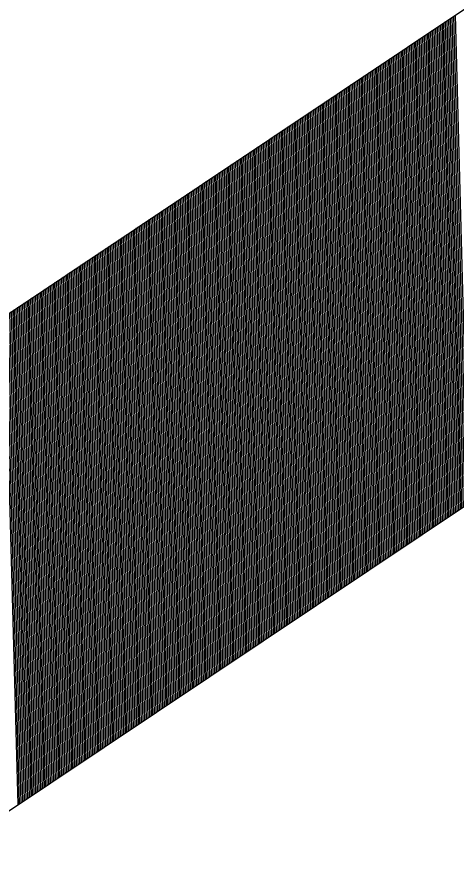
# Model space of a CAD drawing. Extents: x 1929624 to 1935547, y 596315 to 605721.
# Drawn here: x 1930100.32 to 1930102.97, y 598615.72 to 598620.79 of the extents above; entities that cross this region are included whole.
import ezdxf

# ---------------------------------------------------------------- set-up
doc = ezdxf.new("R2010")
doc.units = 0
doc.layers.add('Default', color=7, linetype='Continuous')

msp = doc.modelspace()

# ---------------------------------------------------------------- linework, layer by layer
at = {"layer": 'Default'}
for p, q in [((1930091.956, 598613.4413), (1930115.2848, 598629.0341)), ((1930093.3453, 598611.3628), (1930116.6741, 598626.9556)), ((1930102.987, 598617.8073), (1930102.9077, 598620.7613)), ((1930102.9968, 598617.8138), (1930102.9175, 598620.7679)), ((1930103.0066, 598617.8204), (1930102.9273, 598620.7744)), ((1930103.0164, 598617.827), (1930102.9371, 598620.781)), ((1930103.0263, 598617.8336), (1930102.947, 598620.7876)), ((1930103.0361, 598617.8401), (1930102.9568, 598620.7941)), ((1930103.0459, 598617.8467), (1930102.9666, 598620.8007)), ((1930102.9083, 598617.7547), (1930102.829, 598620.7087)), ((1930102.9182, 598617.7613), (1930102.8389, 598620.7153)), ((1930102.928, 598617.7679), (1930102.8487, 598620.7219)), ((1930102.9378, 598617.7744), (1930102.8585, 598620.7285)), ((1930102.9477, 598617.781), (1930102.8684, 598620.735)), ((1930102.9575, 598617.7876), (1930102.8782, 598620.7416)), ((1930102.9673, 598617.7941), (1930102.888, 598620.7482)), ((1930102.9771, 598617.8007), (1930102.8978, 598620.7547)), ((1930102.8396, 598617.7088), (1930102.7603, 598620.6628)), ((1930102.8494, 598617.7153), (1930102.7701, 598620.6693)), ((1930102.8592, 598617.7219), (1930102.7799, 598620.6759)), ((1930102.869, 598617.7285), (1930102.7897, 598620.6825)), ((1930102.8789, 598617.735), (1930102.7996, 598620.689)), ((1930102.8887, 598617.7416), (1930102.8094, 598620.6956)), ((1930102.8985, 598617.7482), (1930102.8192, 598620.7022)), ((1930102.7609, 598617.6562), (1930102.6816, 598620.6102)), ((1930102.7708, 598617.6628), (1930102.6915, 598620.6168)), ((1930102.7806, 598617.6693), (1930102.7013, 598620.6234)), ((1930102.7904, 598617.6759), (1930102.7111, 598620.6299)), ((1930102.8002, 598617.6825), (1930102.7209, 598620.6365)), ((1930102.8101, 598617.689), (1930102.7308, 598620.6431)), ((1930102.8199, 598617.6956), (1930102.7406, 598620.6496)), ((1930102.8297, 598617.7022), (1930102.7504, 598620.6562)), ((1930102.6823, 598617.6037), (1930102.603, 598620.5577)), ((1930102.6921, 598617.6102), (1930102.6128, 598620.5642)), ((1930102.702, 598617.6168), (1930102.6227, 598620.5708)), ((1930102.7118, 598617.6234), (1930102.6325, 598620.5774)), ((1930102.7216, 598617.6299), (1930102.6423, 598620.5839)), ((1930102.7315, 598617.6365), (1930102.6522, 598620.5905)), ((1930102.7413, 598617.6431), (1930102.662, 598620.5971)), ((1930102.7511, 598617.6496), (1930102.6718, 598620.6037)), ((1930102.6135, 598617.5577), (1930102.5342, 598620.5117)), ((1930102.6234, 598617.5642), (1930102.5441, 598620.5183)), ((1930102.6332, 598617.5708), (1930102.5539, 598620.5248)), ((1930102.643, 598617.5774), (1930102.5637, 598620.5314)), ((1930102.6528, 598617.5839), (1930102.5735, 598620.538)), ((1930102.6627, 598617.5905), (1930102.5834, 598620.5445)), ((1930102.6725, 598617.5971), (1930102.5932, 598620.5511)), ((1930102.5349, 598617.5051), (1930102.4556, 598620.4591)), ((1930102.5447, 598617.5117), (1930102.4654, 598620.4657)), ((1930102.5546, 598617.5183), (1930102.4753, 598620.4723)), ((1930102.5644, 598617.5248), (1930102.4851, 598620.4789)), ((1930102.5742, 598617.5314), (1930102.4949, 598620.4854)), ((1930102.584, 598617.538), (1930102.5047, 598620.492)), ((1930102.5939, 598617.5445), (1930102.5146, 598620.4986)), ((1930102.6037, 598617.5511), (1930102.5244, 598620.5051)), ((1930102.4563, 598617.4526), (1930102.377, 598620.4066)), ((1930102.4661, 598617.4591), (1930102.3868, 598620.4132)), ((1930102.4759, 598617.4657), (1930102.3966, 598620.4197)), ((1930102.4858, 598617.4723), (1930102.4065, 598620.4263)), ((1930102.4956, 598617.4789), (1930102.4163, 598620.4329)), ((1930102.5054, 598617.4854), (1930102.4261, 598620.4394)), ((1930102.5153, 598617.492), (1930102.436, 598620.446)), ((1930102.5251, 598617.4986), (1930102.4458, 598620.4526)), ((1930102.3777, 598617.4), (1930102.2984, 598620.3541)), ((1930102.3875, 598617.4066), (1930102.3082, 598620.3606)), ((1930102.3973, 598617.4132), (1930102.318, 598620.3672)), ((1930102.4072, 598617.4197), (1930102.3279, 598620.3738)), ((1930102.417, 598617.4263), (1930102.3377, 598620.3803)), ((1930102.4268, 598617.4329), (1930102.3475, 598620.3869)), ((1930102.4366, 598617.4394), (1930102.3573, 598620.3935)), ((1930102.4465, 598617.446), (1930102.3672, 598620.4)), ((1930102.3089, 598617.3541), (1930102.2296, 598620.3081)), ((1930102.3187, 598617.3606), (1930102.2394, 598620.3146)), ((1930102.3285, 598617.3672), (1930102.2492, 598620.3212)), ((1930102.3384, 598617.3738), (1930102.2591, 598620.3278)), ((1930102.3482, 598617.3803), (1930102.2689, 598620.3343)), ((1930102.358, 598617.3869), (1930102.2787, 598620.3409)), ((1930102.3678, 598617.3935), (1930102.2885, 598620.3475)), ((1930102.2303, 598617.3015), (1930102.151, 598620.2555)), ((1930102.2401, 598617.3081), (1930102.1608, 598620.2621)), ((1930102.2499, 598617.3146), (1930102.1706, 598620.2687)), ((1930102.2597, 598617.3212), (1930102.1804, 598620.2752)), ((1930102.2696, 598617.3278), (1930102.1903, 598620.2818)), ((1930102.2794, 598617.3343), (1930102.2001, 598620.2884)), ((1930102.2892, 598617.3409), (1930102.2099, 598620.2949)), ((1930102.2991, 598617.3475), (1930102.2198, 598620.3015)), ((1930102.1516, 598617.249), (1930102.0723, 598620.203)), ((1930102.1615, 598617.2555), (1930102.0822, 598620.2095)), ((1930102.1713, 598617.2621), (1930102.092, 598620.2161)), ((1930102.1811, 598617.2687), (1930102.1018, 598620.2227)), ((1930102.191, 598617.2752), (1930102.1117, 598620.2292)), ((1930102.2008, 598617.2818), (1930102.1215, 598620.2358)), ((1930102.2106, 598617.2884), (1930102.1313, 598620.2424)), ((1930102.2204, 598617.2949), (1930102.1411, 598620.249)), ((1930102.0829, 598617.203), (1930102.0036, 598620.157)), ((1930102.0927, 598617.2095), (1930102.0134, 598620.1636)), ((1930102.1025, 598617.2161), (1930102.0232, 598620.1701)), ((1930102.1123, 598617.2227), (1930102.033, 598620.1767)), ((1930102.1222, 598617.2293), (1930102.0429, 598620.1833)), ((1930102.132, 598617.2358), (1930102.0527, 598620.1898)), ((1930102.1418, 598617.2424), (1930102.0625, 598620.1964)), ((1930102.0042, 598617.1504), (1930101.9249, 598620.1044)), ((1930102.0141, 598617.157), (1930101.9348, 598620.111)), ((1930102.0239, 598617.1636), (1930101.9446, 598620.1176)), ((1930102.0337, 598617.1701), (1930101.9544, 598620.1242)), ((1930102.0435, 598617.1767), (1930101.9642, 598620.1307)), ((1930102.0534, 598617.1833), (1930101.9741, 598620.1373)), ((1930102.0632, 598617.1898), (1930101.9839, 598620.1439)), ((1930102.073, 598617.1964), (1930101.9937, 598620.1504)), ((1930101.9256, 598617.0979), (1930101.8463, 598620.0519)), ((1930101.9354, 598617.1045), (1930101.8561, 598620.0585)), ((1930101.9453, 598617.111), (1930101.866, 598620.065)), ((1930101.9551, 598617.1176), (1930101.8758, 598620.0716)), ((1930101.9649, 598617.1242), (1930101.8856, 598620.0782)), ((1930101.9748, 598617.1307), (1930101.8955, 598620.0847)), ((1930101.9846, 598617.1373), (1930101.9053, 598620.0913)), ((1930101.9944, 598617.1439), (1930101.9151, 598620.0979)), ((1930101.847, 598617.0453), (1930101.7677, 598619.9994)), ((1930101.8568, 598617.0519), (1930101.7775, 598620.0059)), ((1930101.8667, 598617.0585), (1930101.7874, 598620.0125)), ((1930101.8765, 598617.065), (1930101.7972, 598620.0191)), ((1930101.8863, 598617.0716), (1930101.807, 598620.0256)), ((1930101.8961, 598617.0782), (1930101.8168, 598620.0322)), ((1930101.906, 598617.0847), (1930101.8267, 598620.0388)), ((1930101.9158, 598617.0913), (1930101.8365, 598620.0453)), ((1930101.7782, 598616.9994), (1930101.6989, 598619.9534)), ((1930101.788, 598617.0059), (1930101.7087, 598619.9599)), ((1930101.7979, 598617.0125), (1930101.7186, 598619.9665)), ((1930101.8077, 598617.0191), (1930101.7284, 598619.9731)), ((1930101.8175, 598617.0256), (1930101.7382, 598619.9796)), ((1930101.8273, 598617.0322), (1930101.748, 598619.9862)), ((1930101.8372, 598617.0388), (1930101.7579, 598619.9928)), ((1930101.6996, 598616.9468), (1930101.6203, 598619.9008)), ((1930101.7094, 598616.9534), (1930101.6301, 598619.9074)), ((1930101.7192, 598616.9599), (1930101.6399, 598619.914)), ((1930101.7291, 598616.9665), (1930101.6498, 598619.9205)), ((1930101.7389, 598616.9731), (1930101.6596, 598619.9271)), ((1930101.7487, 598616.9796), (1930101.6694, 598619.9337)), ((1930101.7586, 598616.9862), (1930101.6793, 598619.9402)), ((1930101.7684, 598616.9928), (1930101.6891, 598619.9468)), ((1930101.621, 598616.8943), (1930101.5417, 598619.8483)), ((1930101.6308, 598616.9008), (1930101.5515, 598619.8548)), ((1930101.6406, 598616.9074), (1930101.5613, 598619.8614)), ((1930101.6505, 598616.914), (1930101.5712, 598619.868)), ((1930101.6603, 598616.9205), (1930101.581, 598619.8746)), ((1930101.6701, 598616.9271), (1930101.5908, 598619.8811)), ((1930101.6799, 598616.9337), (1930101.6006, 598619.8877)), ((1930101.6898, 598616.9402), (1930101.6105, 598619.8943)), ((1930101.5424, 598616.8417), (1930101.4631, 598619.7957)), ((1930101.5522, 598616.8483), (1930101.4729, 598619.8023)), ((1930101.562, 598616.8548), (1930101.4827, 598619.8089)), ((1930101.5718, 598616.8614), (1930101.4925, 598619.8154)), ((1930101.5817, 598616.868), (1930101.5024, 598619.822)), ((1930101.5915, 598616.8746), (1930101.5122, 598619.8286)), ((1930101.6013, 598616.8811), (1930101.522, 598619.8351)), ((1930101.6111, 598616.8877), (1930101.5318, 598619.8417)), ((1930101.4736, 598616.7957), (1930101.3943, 598619.7498)), ((1930101.4834, 598616.8023), (1930101.4041, 598619.7563)), ((1930101.4932, 598616.8089), (1930101.4139, 598619.7629)), ((1930101.503, 598616.8154), (1930101.4237, 598619.7695)), ((1930101.5129, 598616.822), (1930101.4336, 598619.776)), ((1930101.5227, 598616.8286), (1930101.4434, 598619.7826)), ((1930101.5325, 598616.8351), (1930101.4532, 598619.7892)), ((1930101.3949, 598616.7432), (1930101.3156, 598619.6972)), ((1930101.4048, 598616.7498), (1930101.3255, 598619.7038)), ((1930101.4146, 598616.7563), (1930101.3353, 598619.7103)), ((1930101.4244, 598616.7629), (1930101.3451, 598619.7169)), ((1930101.4343, 598616.7695), (1930101.355, 598619.7235)), ((1930101.4441, 598616.776), (1930101.3648, 598619.73)), ((1930101.4539, 598616.7826), (1930101.3746, 598619.7366)), ((1930101.4637, 598616.7892), (1930101.3844, 598619.7432)), ((1930101.3163, 598616.6906), (1930101.237, 598619.6447)), ((1930101.3262, 598616.6972), (1930101.2469, 598619.6512)), ((1930101.336, 598616.7038), (1930101.2567, 598619.6578)), ((1930101.3458, 598616.7103), (1930101.2665, 598619.6644)), ((1930101.3556, 598616.7169), (1930101.2763, 598619.6709)), ((1930101.3655, 598616.7235), (1930101.2862, 598619.6775)), ((1930101.3753, 598616.73), (1930101.296, 598619.6841)), ((1930101.3851, 598616.7366), (1930101.3058, 598619.6906)), ((1930101.2475, 598616.6447), (1930101.1682, 598619.5987)), ((1930101.2574, 598616.6512), (1930101.1781, 598619.6052)), ((1930101.2672, 598616.6578), (1930101.1879, 598619.6118)), ((1930101.277, 598616.6644), (1930101.1977, 598619.6184)), ((1930101.2868, 598616.6709), (1930101.2075, 598619.625)), ((1930101.2967, 598616.6775), (1930101.2174, 598619.6315)), ((1930101.3065, 598616.6841), (1930101.2272, 598619.6381)), ((1930101.1689, 598616.5921), (1930101.0896, 598619.5461)), ((1930101.1787, 598616.5987), (1930101.0994, 598619.5527)), ((1930101.1886, 598616.6052), (1930101.1093, 598619.5593)), ((1930101.1984, 598616.6118), (1930101.1191, 598619.5658)), ((1930101.2082, 598616.6184), (1930101.1289, 598619.5724)), ((1930101.2181, 598616.625), (1930101.1388, 598619.579)), ((1930101.2279, 598616.6315), (1930101.1486, 598619.5855)), ((1930101.2377, 598616.6381), (1930101.1584, 598619.5921)), ((1930101.0903, 598616.5396), (1930101.011, 598619.4936)), ((1930101.1001, 598616.5461), (1930101.0208, 598619.5001)), ((1930101.11, 598616.5527), (1930101.0307, 598619.5067)), ((1930101.1198, 598616.5593), (1930101.0405, 598619.5133)), ((1930101.1296, 598616.5658), (1930101.0503, 598619.5199)), ((1930101.1394, 598616.5724), (1930101.0601, 598619.5264)), ((1930101.1493, 598616.579), (1930101.07, 598619.533)), ((1930101.1591, 598616.5855), (1930101.0798, 598619.5396)), ((1930101.0117, 598616.487), (1930100.9324, 598619.441)), ((1930101.0215, 598616.4936), (1930100.9422, 598619.4476)), ((1930101.0313, 598616.5002), (1930100.952, 598619.4542)), ((1930101.0412, 598616.5067), (1930100.9619, 598619.4607)), ((1930101.051, 598616.5133), (1930100.9717, 598619.4673)), ((1930101.0608, 598616.5199), (1930100.9815, 598619.4739)), ((1930101.0706, 598616.5264), (1930100.9913, 598619.4804)), ((1930101.0805, 598616.533), (1930101.0012, 598619.487)), ((1930100.9429, 598616.441), (1930100.8636, 598619.3951)), ((1930100.9527, 598616.4476), (1930100.8734, 598619.4016)), ((1930100.9625, 598616.4542), (1930100.8832, 598619.4082)), ((1930100.9724, 598616.4607), (1930100.8931, 598619.4148)), ((1930100.9822, 598616.4673), (1930100.9029, 598619.4213)), ((1930100.992, 598616.4739), (1930100.9127, 598619.4279)), ((1930101.0019, 598616.4804), (1930100.9226, 598619.4345)), ((1930100.8643, 598616.3885), (1930100.785, 598619.3425)), ((1930100.8741, 598616.3951), (1930100.7948, 598619.3491)), ((1930100.8839, 598616.4016), (1930100.8046, 598619.3556)), ((1930100.8938, 598616.4082), (1930100.8145, 598619.3622)), ((1930100.9036, 598616.4148), (1930100.8243, 598619.3688)), ((1930100.9134, 598616.4213), (1930100.8341, 598619.3753)), ((1930100.9232, 598616.4279), (1930100.8439, 598619.3819)), ((1930100.9331, 598616.4345), (1930100.8538, 598619.3885)), ((1930100.7857, 598616.3359), (1930100.7064, 598619.29)), ((1930100.7955, 598616.3425), (1930100.7162, 598619.2965)), ((1930100.8053, 598616.3491), (1930100.726, 598619.3031)), ((1930100.8151, 598616.3556), (1930100.7358, 598619.3097)), ((1930100.825, 598616.3622), (1930100.7457, 598619.3162)), ((1930100.8348, 598616.3688), (1930100.7555, 598619.3228)), ((1930100.8446, 598616.3753), (1930100.7653, 598619.3294)), ((1930100.8544, 598616.3819), (1930100.7751, 598619.3359)), ((1930100.7169, 598616.29), (1930100.6376, 598619.244)), ((1930100.7267, 598616.2965), (1930100.6474, 598619.2505)), ((1930100.7365, 598616.3031), (1930100.6572, 598619.2571)), ((1930100.7463, 598616.3097), (1930100.667, 598619.2637)), ((1930100.7562, 598616.3162), (1930100.6769, 598619.2703)), ((1930100.766, 598616.3228), (1930100.6867, 598619.2768)), ((1930100.7758, 598616.3294), (1930100.6965, 598619.2834)), ((1930100.6382, 598616.2374), (1930100.5589, 598619.1914)), ((1930100.6481, 598616.244), (1930100.5688, 598619.198)), ((1930100.6579, 598616.2505), (1930100.5786, 598619.2046)), ((1930100.6677, 598616.2571), (1930100.5884, 598619.2111)), ((1930100.6776, 598616.2637), (1930100.5983, 598619.2177)), ((1930100.6874, 598616.2703), (1930100.6081, 598619.2243)), ((1930100.6972, 598616.2768), (1930100.6179, 598619.2308)), ((1930100.707, 598616.2834), (1930100.6277, 598619.2374)), ((1930100.5596, 598616.1849), (1930100.4803, 598619.1389)), ((1930100.5695, 598616.1914), (1930100.4902, 598619.1455)), ((1930100.5793, 598616.198), (1930100.5, 598619.152)), ((1930100.5891, 598616.2046), (1930100.5098, 598619.1586)), ((1930100.5989, 598616.2111), (1930100.5196, 598619.1652)), ((1930100.6088, 598616.2177), (1930100.5295, 598619.1717)), ((1930100.6186, 598616.2243), (1930100.5393, 598619.1783)), ((1930100.6284, 598616.2308), (1930100.5491, 598619.1849)), ((1930100.481, 598616.1323), (1930100.4017, 598619.0863)), ((1930100.4908, 598616.1389), (1930100.4115, 598619.0929)), ((1930100.5007, 598616.1455), (1930100.4214, 598619.0995)), ((1930100.5105, 598616.152), (1930100.4312, 598619.106)), ((1930100.5203, 598616.1586), (1930100.441, 598619.1126)), ((1930100.5301, 598616.1652), (1930100.4508, 598619.1192)), ((1930100.54, 598616.1717), (1930100.4607, 598619.1257)), ((1930100.5498, 598616.1783), (1930100.4705, 598619.1323)), ((1930100.4122, 598616.0863), (1930100.3329, 598619.0404)), ((1930100.422, 598616.0929), (1930100.3427, 598619.0469)), ((1930100.4319, 598616.0995), (1930100.3526, 598619.0535)), ((1930100.4417, 598616.106), (1930100.3624, 598619.0601)), ((1930100.4515, 598616.1126), (1930100.3722, 598619.0666)), ((1930100.4614, 598616.1192), (1930100.3821, 598619.0732)), ((1930100.4712, 598616.1257), (1930100.3919, 598619.0798)), ((1930100.3336, 598616.0338), (1930100.2543, 598618.9878)), ((1930100.3434, 598616.0404), (1930100.2641, 598618.9944)), ((1930100.3533, 598616.0469), (1930100.274, 598619.0009)), ((1930100.3631, 598616.0535), (1930100.2838, 598619.0075)), ((1930100.3729, 598616.0601), (1930100.2936, 598619.0141)), ((1930100.3827, 598616.0666), (1930100.3034, 598619.0207)), ((1930100.3926, 598616.0732), (1930100.3133, 598619.0272)), ((1930100.4024, 598616.0798), (1930100.3231, 598619.0338)), ((1930100.3238, 598616.0272), (1930100.2445, 598618.9812))]:
    msp.add_line(p, q, dxfattribs=at)

doc.saveas('drawing.dxf')
